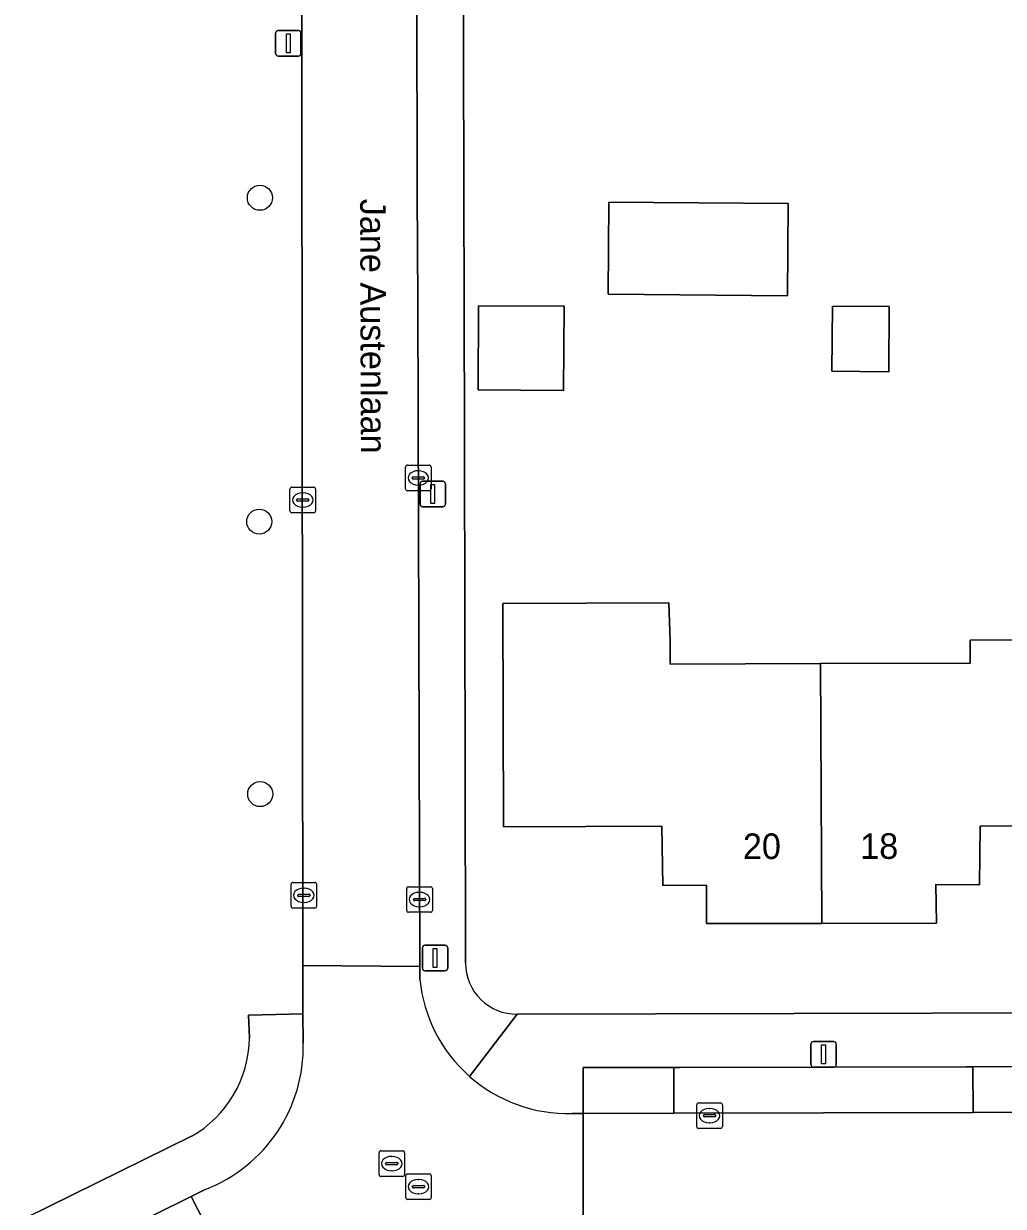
# Model space of a CAD drawing. Extents: x 160455 to 162082, y 388339 to 389736.
# Drawn here: x 160872.78 to 160911.09, y 388623.81 to 388670.03 of the extents above; entities that cross this region are included whole.
import ezdxf

# ---------------------------------------------------------------- set-up
doc = ezdxf.new("R2010")
doc.units = 0
for name, color, linetype in [('IMGEO_Boom', 7, 'Continuous'), ('IMGEO_Erf', 7, 'Continuous'), ('IMGEO_Groenvoorziening', 7, 'Continuous'), ('IMGEO_Kolk', 7, 'Continuous'), ('IMGEO_Lichtmast', 7, 'Continuous'), ('IMGEO_Muur', 7, 'Continuous'), ('IMGEO_Openbare_ruimte_label', 7, 'Continuous'), ('IMGEO_Pand', 7, 'Continuous'), ('IMGEO_Pand_nummerreeks', 7, 'Continuous'), ('IMGEO_Parkeervlak_open', 7, 'Continuous'), ('IMGEO_Rijbaan_lokaal_open', 7, 'Continuous'), ('IMGEO_Rioolput', 7, 'Continuous'), ('IMGEO_Voetpad_open', 7, 'Continuous')]:
    doc.layers.add(name, color=color, linetype=linetype)

msp = doc.modelspace()

# ---------------------------------------------------------------- linework, layer by layer
at = {"layer": 'IMGEO_Boom'}
for centre in [(160882.019, 388663.223), (160881.995, 388650.57), (160882.032, 388639.92)]:
    msp.add_circle(centre, 0.489, dxfattribs=at)
at = {"layer": 'IMGEO_Erf'}
for points in [[(160889.936, 388687.264), (160889.963, 388675.844), (160889.993, 388663.094), (160890.002, 388659.496), (160890.046, 388640.927), (160890.064, 388633.311)], [(160912.971, 388638.683), (160910.173, 388638.669), (160910.148, 388636.377), (160908.443, 388636.382), (160908.471, 388634.872), (160903.991, 388634.867), (160899.482, 388634.862), (160899.482, 388636.358), (160897.77, 388636.351), (160897.739, 388638.667), (160894.761, 388638.657), (160891.541, 388638.646), (160891.512, 388647.372), (160898.002, 388647.394), (160898.058, 388645.899), (160898.061, 388645), (160903.941, 388645.02), (160909.791, 388645.04), (160909.788, 388645.94), (160912.918, 388645.951)], [(160892.083, 388631.326), (160946.205, 388631.457), (160987.335, 388631.563)]]:
    msp.add_lwpolyline(points, dxfattribs=at)
for points in [[(160902.649, 388659.397), (160895.641, 388659.452), (160895.666, 388663.05), (160902.676, 388662.996)], [(160893.892, 388655.69), (160890.549, 388655.713), (160890.571, 388659.007), (160893.915, 388658.984)], [(160906.606, 388656.428), (160904.384, 388656.445), (160904.403, 388658.994), (160906.625, 388658.977)]]:
    msp.add_lwpolyline(points, close=True, dxfattribs=at)
msp.add_arc((160892.045, 388633.306), 1.981, 179.8653, 271.1077, dxfattribs=at)
at = {"layer": 'IMGEO_Groenvoorziening'}
for points in [[(160881.61, 388630.39), (160881.576, 388631.282), (160883.705, 388631.337), (160883.703, 388633.217), (160883.632, 388689.418)], [(160866.349, 388620.152), (160879.343, 388626.548)]]:
    msp.add_lwpolyline(points, dxfattribs=at)
msp.add_arc((160877.146, 388630.434), 4.465, 299.484, 359.4299, dxfattribs=at)
at = {"layer": 'IMGEO_Kolk'}
for p, q in [((160887.714, 388651.851), (160887.714, 388652.703)), ((160887.789, 388652.777), (160888.641, 388652.777)), ((160888.202, 388652.557), (160888.227, 388652.557)), ((160888.715, 388652.703), (160888.715, 388651.851)), ((160883.271, 388651.915), (160884.123, 388651.915)), ((160887.973, 388652.271), (160887.973, 388652.283)), ((160888.411, 388652.234), (160888.013, 388652.234)), ((160888.016, 388652.32), (160888.414, 388652.32)), ((160888.225, 388651.997), (160888.2, 388651.997)), ((160888.457, 388652.283), (160888.457, 388652.271)), ((160883.196, 388650.989), (160883.196, 388651.841)), ((160883.455, 388651.409), (160883.455, 388651.421)), ((160883.498, 388651.458), (160883.896, 388651.458)), ((160883.684, 388651.695), (160883.709, 388651.695)), ((160883.939, 388651.421), (160883.939, 388651.409)), ((160884.197, 388651.841), (160884.197, 388650.989)), ((160888.641, 388651.777), (160887.789, 388651.777)), ((160883.893, 388651.372), (160883.495, 388651.372)), ((160883.707, 388651.135), (160883.682, 388651.135)), ((160884.123, 388650.915), (160883.271, 388650.915)), ((160883.239, 388635.541), (160883.239, 388636.393)), ((160883.314, 388636.467), (160884.166, 388636.467)), ((160883.727, 388636.247), (160883.752, 388636.247)), ((160884.24, 388636.393), (160884.24, 388635.541)), ((160887.761, 388635.375), (160887.761, 388636.227)), ((160887.836, 388636.301), (160888.688, 388636.301)), ((160888.762, 388636.227), (160888.762, 388635.375)), ((160883.498, 388635.961), (160883.498, 388635.973)), ((160883.936, 388635.924), (160883.538, 388635.924)), ((160883.541, 388636.01), (160883.939, 388636.01)), ((160883.982, 388635.973), (160883.982, 388635.961)), ((160888.02, 388635.795), (160888.02, 388635.807)), ((160888.458, 388635.758), (160888.06, 388635.758)), ((160888.063, 388635.844), (160888.461, 388635.844)), ((160888.249, 388636.081), (160888.274, 388636.081)), ((160888.504, 388635.807), (160888.504, 388635.795)), ((160884.166, 388635.467), (160883.314, 388635.467)), ((160883.75, 388635.687), (160883.725, 388635.687)), ((160888.688, 388635.301), (160887.836, 388635.301)), ((160888.272, 388635.521), (160888.247, 388635.521)), ((160899.174, 388627.854), (160900.026, 388627.854)), ((160899.099, 388626.928), (160899.099, 388627.78)), ((160899.401, 388627.397), (160899.799, 388627.397)), ((160899.587, 388627.634), (160899.612, 388627.634)), ((160900.1, 388627.78), (160900.1, 388626.928)), ((160899.358, 388627.348), (160899.358, 388627.36)), ((160899.796, 388627.311), (160899.398, 388627.311)), ((160899.61, 388627.074), (160899.585, 388627.074)), ((160899.842, 388627.36), (160899.842, 388627.348)), ((160900.026, 388626.854), (160899.174, 388626.854))]:
    msp.add_line(p, q, dxfattribs=at)
for points in [[(160887.714, 388651.851), (160887.714, 388652.703)], [(160887.789, 388652.777), (160888.641, 388652.777)], [(160888.715, 388652.703), (160888.715, 388651.851)], [(160883.271, 388651.915), (160884.123, 388651.915)], [(160883.196, 388650.989), (160883.196, 388651.841)], [(160884.197, 388651.841), (160884.197, 388650.989)], [(160888.641, 388651.777), (160887.789, 388651.777)], [(160884.123, 388650.915), (160883.271, 388650.915)], [(160883.239, 388635.541), (160883.239, 388636.393)], [(160883.314, 388636.467), (160884.166, 388636.467)], [(160884.24, 388636.393), (160884.24, 388635.541)], [(160887.761, 388635.375), (160887.761, 388636.227)], [(160887.836, 388636.301), (160888.688, 388636.301)], [(160888.762, 388636.227), (160888.762, 388635.375)], [(160884.166, 388635.467), (160883.314, 388635.467)], [(160888.688, 388635.301), (160887.836, 388635.301)], [(160899.174, 388627.854), (160900.026, 388627.854)], [(160899.099, 388626.928), (160899.099, 388627.78)], [(160900.1, 388627.78), (160900.1, 388626.928)], [(160900.026, 388626.854), (160899.174, 388626.854)]]:
    msp.add_lwpolyline(points, dxfattribs=at)
for centre, radius, start, end in [((160887.791, 388652.701), 0.0765, 91.552, 178.448), ((160887.791, 388652.701), 0.0765, 91.552, 178.448), ((160888.639, 388652.701), 0.0765, 1.552, 88.448), ((160888.639, 388652.701), 0.0765, 1.552, 88.448), ((160883.273, 388651.839), 0.0765, 91.552, 178.448), ((160883.273, 388651.839), 0.0765, 91.552, 178.448), ((160884.121, 388651.839), 0.0765, 1.552, 88.448), ((160884.121, 388651.839), 0.0765, 1.552, 88.448), ((160888.013, 388652.28), 0.0403, 85.8775, 175.7526), ((160888.01, 388652.27), 0.0366, 178.938, 274.7102), ((160888.414, 388652.277), 0.043, 264.8664, 352.4533), ((160888.418, 388652.282), 0.0386, 1.7309, 96.639), ((160883.495, 388651.418), 0.0403, 85.8775, 175.7526), ((160883.492, 388651.408), 0.0366, 178.938, 274.7102), ((160883.896, 388651.415), 0.043, 264.8664, 352.4533), ((160883.9, 388651.42), 0.0386, 1.7309, 96.639), ((160887.791, 388651.853), 0.0765, 181.552, 268.448), ((160887.791, 388651.853), 0.0765, 181.552, 268.448), ((160888.639, 388651.853), 0.0765, 271.552, 358.448), ((160888.639, 388651.853), 0.0765, 271.552, 358.448), ((160883.273, 388650.991), 0.0765, 181.552, 268.448), ((160883.273, 388650.991), 0.0765, 181.552, 268.448), ((160884.121, 388650.991), 0.0765, 271.552, 358.448), ((160884.121, 388650.991), 0.0765, 271.552, 358.448), ((160883.316, 388636.391), 0.0765, 91.552, 178.448), ((160883.316, 388636.391), 0.0765, 91.552, 178.448), ((160884.164, 388636.391), 0.0765, 1.552, 88.448), ((160884.164, 388636.391), 0.0765, 1.552, 88.448), ((160887.838, 388636.225), 0.0765, 91.552, 178.448), ((160887.838, 388636.225), 0.0765, 91.552, 178.448), ((160888.686, 388636.225), 0.0765, 1.552, 88.448), ((160888.686, 388636.225), 0.0765, 1.552, 88.448), ((160883.538, 388635.97), 0.0403, 85.8775, 175.7526), ((160883.535, 388635.96), 0.0366, 178.938, 274.7102), ((160883.939, 388635.967), 0.043, 264.8664, 352.4533), ((160883.943, 388635.972), 0.0386, 1.7309, 96.639), ((160888.06, 388635.804), 0.0403, 85.8775, 175.7526), ((160888.057, 388635.794), 0.0366, 178.938, 274.7102), ((160888.461, 388635.801), 0.043, 264.8664, 352.4533), ((160888.465, 388635.806), 0.0386, 1.7309, 96.639), ((160883.316, 388635.543), 0.0765, 181.552, 268.448), ((160883.316, 388635.543), 0.0765, 181.552, 268.448), ((160884.164, 388635.543), 0.0765, 271.552, 358.448), ((160884.164, 388635.543), 0.0765, 271.552, 358.448), ((160887.838, 388635.377), 0.0765, 181.552, 268.448), ((160887.838, 388635.377), 0.0765, 181.552, 268.448), ((160888.686, 388635.377), 0.0765, 271.552, 358.448), ((160888.686, 388635.377), 0.0765, 271.552, 358.448), ((160899.176, 388627.778), 0.0765, 91.552, 178.448), ((160899.176, 388627.778), 0.0765, 91.552, 178.448), ((160900.024, 388627.778), 0.0765, 1.552, 88.448), ((160900.024, 388627.778), 0.0765, 1.552, 88.448), ((160899.398, 388627.357), 0.0403, 85.8775, 175.7526), ((160899.803, 388627.359), 0.0386, 1.7309, 96.639), ((160899.176, 388626.93), 0.0765, 181.552, 268.448), ((160899.176, 388626.93), 0.0765, 181.552, 268.448), ((160899.395, 388627.347), 0.0366, 178.938, 274.7102), ((160899.799, 388627.354), 0.043, 264.8664, 352.4533), ((160900.024, 388626.93), 0.0765, 271.552, 358.448), ((160900.024, 388626.93), 0.0765, 271.552, 358.448)]:
    msp.add_arc(centre, radius, start, end, dxfattribs=at)
for centre, major_axis, ratio, start_param, end_param in [((160888.201, 388652.277), (-0.387, 0.002), 0.722429, 4.712389, 7.853982), ((160888.226, 388652.277), (-0.39, 0.002), 0.717154, 1.570796, 4.712389), ((160883.683, 388651.415), (-0.387, 0.002), 0.722429, 4.712389, 7.853982), ((160883.708, 388651.415), (-0.39, 0.002), 0.717154, 1.570796, 4.712389), ((160883.726, 388635.967), (-0.387, 0.002), 0.722429, 4.712389, 7.853982), ((160883.751, 388635.967), (-0.39, 0.002), 0.717154, 1.570796, 4.712389), ((160888.248, 388635.801), (-0.387, 0.002), 0.722429, 4.712389, 7.853982), ((160888.273, 388635.801), (-0.39, 0.002), 0.717154, 1.570796, 4.712389), ((160899.586, 388627.354), (-0.387, 0.002), 0.722429, 4.712389, 7.853982), ((160899.611, 388627.354), (-0.39, 0.002), 0.717154, 1.570796, 4.712389)]:
    msp.add_ellipse(centre, major_axis=major_axis, ratio=ratio, start_param=start_param, end_param=end_param, dxfattribs=at)
at = {"layer": 'IMGEO_Lichtmast'}
for p, q in [((160882.636, 388668.861), (160882.636, 388669.661)), ((160882.636, 388669.661), (160882.636, 388668.861)), ((160882.736, 388669.761), (160883.526, 388669.761)), ((160883.526, 388669.761), (160882.736, 388669.761)), ((160883.626, 388669.661), (160883.626, 388668.861)), ((160883.626, 388668.861), (160883.626, 388669.661)), ((160883.526, 388668.761), (160882.736, 388668.761)), ((160882.736, 388668.761), (160883.526, 388668.761)), ((160888.282, 388651.247), (160888.282, 388652.047)), ((160888.282, 388652.047), (160888.282, 388651.247)), ((160888.382, 388652.147), (160889.172, 388652.147)), ((160889.172, 388652.147), (160888.382, 388652.147)), ((160889.272, 388652.047), (160889.272, 388651.247)), ((160889.272, 388651.247), (160889.272, 388652.047)), ((160889.172, 388651.147), (160888.382, 388651.147)), ((160888.382, 388651.147), (160889.172, 388651.147)), ((160888.373, 388633.116), (160888.373, 388633.916)), ((160888.373, 388633.916), (160888.373, 388633.116)), ((160888.473, 388634.016), (160889.263, 388634.016)), ((160889.263, 388634.016), (160888.473, 388634.016)), ((160889.363, 388633.916), (160889.363, 388633.116)), ((160889.363, 388633.116), (160889.363, 388633.916)), ((160889.263, 388633.016), (160888.473, 388633.016)), ((160888.473, 388633.016), (160889.263, 388633.016)), ((160903.562, 388629.354), (160903.562, 388630.154)), ((160903.562, 388630.154), (160903.562, 388629.354)), ((160903.662, 388630.254), (160904.452, 388630.254)), ((160904.452, 388630.254), (160903.662, 388630.254)), ((160904.552, 388630.154), (160904.552, 388629.354)), ((160904.552, 388629.354), (160904.552, 388630.154)), ((160904.452, 388629.254), (160903.662, 388629.254)), ((160903.662, 388629.254), (160904.452, 388629.254))]:
    msp.add_line(p, q, dxfattribs=at)
for points in [[(160883.056, 388669.636), (160883.206, 388669.636), (160883.206, 388668.886), (160883.056, 388668.886), (160883.056, 388669.636)], [(160888.702, 388652.022), (160888.852, 388652.022), (160888.852, 388651.272), (160888.702, 388651.272), (160888.702, 388652.022)], [(160888.793, 388633.891), (160888.943, 388633.891), (160888.943, 388633.141), (160888.793, 388633.141), (160888.793, 388633.891)], [(160903.982, 388630.129), (160904.132, 388630.129), (160904.132, 388629.379), (160903.982, 388629.379), (160903.982, 388630.129)]]:
    msp.add_lwpolyline(points, dxfattribs=at)
for centre, start, end in [((160882.736, 388669.661), 90, 180), ((160882.736, 388669.661), 90, 180), ((160883.526, 388669.661), 0, 90), ((160883.526, 388669.661), 360, 90), ((160882.736, 388668.861), 180, 270), ((160882.736, 388668.861), 180, 270), ((160883.526, 388668.861), 270, 0), ((160883.526, 388668.861), 270, 0), ((160888.382, 388652.047), 90, 180), ((160888.382, 388652.047), 90, 180), ((160889.172, 388652.047), 0, 90), ((160889.172, 388652.047), 360, 90), ((160888.382, 388651.247), 180, 270), ((160888.382, 388651.247), 180, 270), ((160889.172, 388651.247), 270, 0), ((160889.172, 388651.247), 270, 0), ((160888.473, 388633.916), 90, 180), ((160888.473, 388633.916), 90, 180), ((160889.263, 388633.916), 0, 90), ((160889.263, 388633.916), 360, 90), ((160888.473, 388633.116), 180, 270), ((160888.473, 388633.116), 180, 270), ((160889.263, 388633.116), 270, 0), ((160889.263, 388633.116), 270, 0), ((160903.662, 388630.154), 90, 180), ((160903.662, 388630.154), 90, 180), ((160904.452, 388630.154), 0, 90), ((160904.452, 388630.154), 360, 90), ((160903.662, 388629.354), 180, 270), ((160903.662, 388629.354), 180, 270), ((160904.452, 388629.354), 270, 0), ((160904.452, 388629.354), 270, 0)]:
    msp.add_arc(centre, 0.1, start, end, dxfattribs=at)
at = {"layer": 'IMGEO_Muur'}
for points in [[(160889.963, 388675.844), (160889.993, 388663.094)], [(160890.002, 388659.496), (160890.046, 388640.927)]]:
    msp.add_lwpolyline(points, dxfattribs=at)
at = {"layer": 'IMGEO_Pand'}
for points in [[(160902.649, 388659.397), (160902.676, 388662.996), (160895.666, 388663.05), (160895.641, 388659.452)], [(160893.915, 388658.984), (160890.571, 388659.007), (160890.549, 388655.713), (160893.892, 388655.69)], [(160906.625, 388658.977), (160904.403, 388658.994), (160904.384, 388656.445), (160906.606, 388656.428)], [(160903.941, 388645.02), (160898.061, 388645), (160898.058, 388645.899), (160898.002, 388647.394), (160891.512, 388647.372), (160891.541, 388638.646), (160894.761, 388638.657), (160897.739, 388638.667), (160897.77, 388636.351), (160899.482, 388636.358), (160899.482, 388634.862), (160903.991, 388634.867)], [(160903.941, 388645.02), (160903.991, 388634.867), (160908.471, 388634.872), (160908.443, 388636.382), (160910.148, 388636.377), (160910.173, 388638.669), (160912.971, 388638.683), (160912.918, 388645.951), (160909.788, 388645.94), (160909.791, 388645.04)]]:
    msp.add_lwpolyline(points, close=True, dxfattribs=at)
at = {"layer": 'IMGEO_Parkeervlak_open'}
for points in [[(160898.203, 388629.235), (160894.663, 388629.231), (160894.661, 388627.437), (160898.208, 388627.447)], [(160909.898, 388629.266), (160909.644, 388629.266), (160898.435, 388629.235), (160898.203, 388629.235), (160898.208, 388627.447), (160909.903, 388627.48)], [(160916.208, 388629.273), (160909.898, 388629.266), (160909.903, 388627.48), (160916.213, 388627.498)]]:
    msp.add_lwpolyline(points, close=True, dxfattribs=at)
at = {"layer": 'IMGEO_Rijbaan_lokaal_open'}
for points in [[(160883.855, 388693.56), (160883.802, 388693.382), (160883.672, 388692.618), (160883.631, 388691.823), (160883.632, 388689.418), (160883.703, 388633.217), (160888.272, 388633.182), (160888.197, 388659.163), (160888.173, 388663.388), (160888.127, 388687.282)], [(160888.273, 388632.674), (160888.272, 388633.182), (160883.703, 388633.217), (160883.705, 388631.337), (160883.716, 388630.19)], [(160888.531, 388622.655), (160894.662, 388622.666), (160894.661, 388627.437)], [(160894.661, 388627.437), (160894.22, 388627.439)], [(160941.339, 388627.57), (160934.176, 388627.549), (160927.88, 388627.531), (160916.213, 388627.498), (160909.903, 388627.48), (160898.208, 388627.447), (160894.661, 388627.437), (160894.662, 388622.666), (160905.936, 388622.685), (160911.947, 388622.695), (160923.885, 388622.715), (160930.524, 388622.726), (160940.085, 388622.742), (160940.749, 388622.743)], [(160879.879, 388624.47), (160879.337, 388624.202), (160881.408, 388620.152), (160881.468, 388620.03), (160883.259, 388620.916), (160886.352, 388622.377)]]:
    msp.add_lwpolyline(points, dxfattribs=at)
msp.add_lwpolyline([(160881.468, 388620.03), (160881.408, 388620.152), (160879.337, 388624.202), (160867.306, 388618.248), (160866.632, 388618.016), (160868.609, 388613.839), (160868.685, 388613.704)], close=True, dxfattribs=at)
for centre, radius, start, end in [((160894.067, 388633.26), 5.823, 185.7749, 228.6436), ((160877.745, 388630.048), 5.972, 290.9327, 1.3595), ((160894.064, 388633.254), 5.817, 228.621, 271.537)]:
    msp.add_arc(centre, radius, start, end, dxfattribs=at)
at = {"layer": 'IMGEO_Rioolput'}
for p, q in [((160886.677, 388625.056), (160886.677, 388625.908)), ((160886.752, 388625.982), (160887.604, 388625.982)), ((160886.979, 388625.525), (160887.377, 388625.525)), ((160887.165, 388625.762), (160887.19, 388625.762)), ((160887.678, 388625.908), (160887.678, 388625.056)), ((160886.936, 388625.476), (160886.936, 388625.488)), ((160887.374, 388625.439), (160886.976, 388625.439)), ((160887.188, 388625.202), (160887.163, 388625.202)), ((160887.42, 388625.488), (160887.42, 388625.476)), ((160887.796, 388625.08), (160888.648, 388625.08)), ((160887.604, 388624.982), (160886.752, 388624.982)), ((160887.721, 388624.154), (160887.721, 388625.006)), ((160888.023, 388624.623), (160888.421, 388624.623)), ((160888.209, 388624.86), (160888.234, 388624.86)), ((160888.722, 388625.006), (160888.722, 388624.154)), ((160887.98, 388624.574), (160887.98, 388624.586)), ((160888.418, 388624.537), (160888.02, 388624.537)), ((160888.232, 388624.3), (160888.207, 388624.3)), ((160888.464, 388624.586), (160888.464, 388624.574)), ((160888.648, 388624.08), (160887.796, 388624.08))]:
    msp.add_line(p, q, dxfattribs=at)
for points in [[(160886.677, 388625.056), (160886.677, 388625.908)], [(160886.752, 388625.982), (160887.604, 388625.982)], [(160887.678, 388625.908), (160887.678, 388625.056)], [(160887.796, 388625.08), (160888.648, 388625.08)], [(160887.604, 388624.982), (160886.752, 388624.982)], [(160887.721, 388624.154), (160887.721, 388625.006)], [(160888.722, 388625.006), (160888.722, 388624.154)], [(160888.648, 388624.08), (160887.796, 388624.08)]]:
    msp.add_lwpolyline(points, dxfattribs=at)
for centre, radius, start, end in [((160886.754, 388625.906), 0.0765, 91.552, 178.448), ((160886.754, 388625.906), 0.0765, 91.552, 178.448), ((160886.976, 388625.485), 0.0403, 85.8775, 175.7526), ((160887.381, 388625.487), 0.0386, 1.7309, 96.639), ((160887.602, 388625.906), 0.0765, 1.552, 88.448), ((160887.602, 388625.906), 0.0765, 1.552, 88.448), ((160886.973, 388625.475), 0.0366, 178.938, 274.7102), ((160887.377, 388625.482), 0.043, 264.8664, 352.4533), ((160887.798, 388625.004), 0.0765, 91.552, 178.448), ((160887.798, 388625.004), 0.0765, 91.552, 178.448), ((160888.646, 388625.004), 0.0765, 1.552, 88.448), ((160888.646, 388625.004), 0.0765, 1.552, 88.448), ((160886.754, 388625.058), 0.0765, 181.552, 268.448), ((160886.754, 388625.058), 0.0765, 181.552, 268.448), ((160887.602, 388625.058), 0.0765, 271.552, 358.448), ((160887.602, 388625.058), 0.0765, 271.552, 358.448), ((160888.02, 388624.583), 0.0403, 85.8775, 175.7526), ((160888.425, 388624.585), 0.0386, 1.7309, 96.639), ((160887.798, 388624.156), 0.0765, 181.552, 268.448), ((160887.798, 388624.156), 0.0765, 181.552, 268.448), ((160888.017, 388624.573), 0.0366, 178.938, 274.7102), ((160888.421, 388624.58), 0.043, 264.8664, 352.4533), ((160888.646, 388624.156), 0.0765, 271.552, 358.448), ((160888.646, 388624.156), 0.0765, 271.552, 358.448)]:
    msp.add_arc(centre, radius, start, end, dxfattribs=at)
for centre, major_axis, ratio, start_param, end_param in [((160887.164, 388625.482), (-0.387, 0.002), 0.722429, 4.712389, 7.853982), ((160887.189, 388625.482), (-0.39, 0.002), 0.717154, 1.570796, 4.712389), ((160888.208, 388624.58), (-0.387, 0.002), 0.722429, 4.712389, 7.853982), ((160888.233, 388624.58), (-0.39, 0.002), 0.717154, 1.570796, 4.712389)]:
    msp.add_ellipse(centre, major_axis=major_axis, ratio=ratio, start_param=start_param, end_param=end_param, dxfattribs=at)
at = {"layer": 'IMGEO_Voetpad_open'}
for points in [[(160888.127, 388687.282), (160888.173, 388663.388), (160888.197, 388659.163), (160888.272, 388633.182), (160888.273, 388632.674)], [(160889.993, 388663.094), (160889.963, 388675.844), (160889.936, 388687.264)], [(160890.064, 388633.311), (160890.046, 388640.927), (160890.002, 388659.496), (160889.993, 388663.094)], [(161014.685, 388629.383), (161013.045, 388631.629), (161007.367, 388631.604), (160998.109, 388631.588), (160996.857, 388631.585), (160987.335, 388631.563), (160946.205, 388631.457), (160892.083, 388631.326), (160890.219, 388628.889)], [(160883.716, 388630.19), (160883.705, 388631.337), (160881.576, 388631.282), (160881.61, 388630.39)], [(160890.219, 388628.889), (160892.083, 388631.326)], [(160894.22, 388627.439), (160894.661, 388627.437), (160894.663, 388629.231), (160898.203, 388629.235), (160898.435, 388629.235), (160909.644, 388629.266), (160909.898, 388629.266), (160916.208, 388629.273), (160916.537, 388629.273), (160927.875, 388629.301), (160934.171, 388629.328), (160934.525, 388629.329), (160938.227, 388629.349)], [(160879.343, 388626.548), (160866.349, 388620.152)], [(160866.632, 388618.016), (160867.306, 388618.248), (160879.337, 388624.202)], [(160879.337, 388624.202), (160879.879, 388624.47)]]:
    msp.add_lwpolyline(points, dxfattribs=at)
for centre, radius, start, end in [((160892.045, 388633.306), 1.981, 179.8653, 271.1077), ((160894.067, 388633.26), 5.823, 185.7749, 228.6436), ((160877.146, 388630.434), 4.465, 299.484, 359.4299), ((160877.745, 388630.048), 5.972, 290.9327, 1.3595), ((160894.064, 388633.254), 5.817, 228.621, 271.537)]:
    msp.add_arc(centre, radius, start, end, dxfattribs=at)

# ---------------------------------------------------------------- texts
at = {"layer": 'IMGEO_Openbare_ruimte_label'}
msp.add_text('Jane Austenlaan', height=1, rotation=270.1719, dxfattribs=at).set_placement((160885.94, 388663.187))
at = {"layer": 'IMGEO_Pand_nummerreeks'}
for s, p in [('20', (160900.903, 388637.383)), ('18', (160905.489, 388637.389))]:
    msp.add_text(s, height=1, rotation=0.0637, dxfattribs=at).set_placement(p)

doc.saveas('drawing.dxf')
